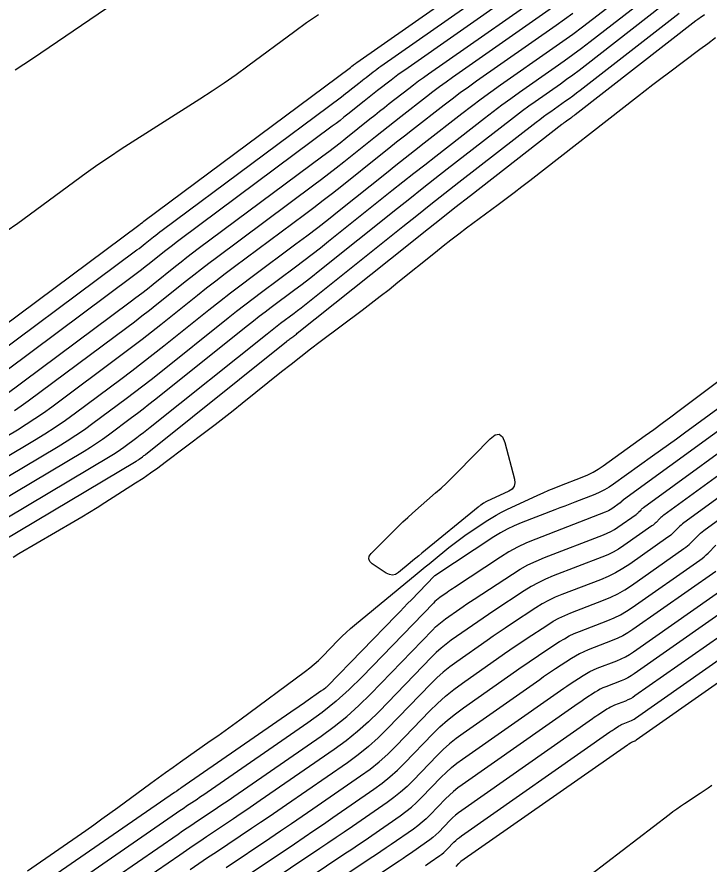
# Model space of a CAD drawing. Extents: x 1768942 to 1774819, y 723037 to 732099.
# Drawn here: x 1770835.3 to 1770891.8, y 726709.8 to 726779 of the extents above; entities that cross this region are included whole.
import ezdxf

# ---------------------------------------------------------------- set-up
doc = ezdxf.new("R2010")
doc.units = 0
doc.layers.add('R_Contours', color=7, linetype='Continuous')

msp = doc.modelspace()

# ---------------------------------------------------------------- linework, layer by layer
at = {"layer": 'R_Contours'}
for points in [[(1770828.498, 726749.514), (1770845.393, 726762.096), (1770845.419, 726762.115), (1770845.444, 726762.135), (1770845.47, 726762.155), (1770845.495, 726762.175), (1770845.595, 726762.255), (1770845.62, 726762.275), (1770845.646, 726762.295), (1770845.671, 726762.314), (1770845.697, 726762.334), (1770862.56, 726774.892), (1770862.587, 726774.912), (1770862.614, 726774.933), (1770862.641, 726774.954), (1770862.667, 726774.975), (1770862.781, 726775.066), (1770862.804, 726775.084), (1770862.827, 726775.102), (1770862.85, 726775.12), (1770862.873, 726775.138), (1770862.965, 726775.21), (1770862.988, 726775.228), (1770863.011, 726775.245), (1770863.035, 726775.262), (1770863.058, 726775.279), (1770880.587, 726787.554)], [(1770830.434, 726749.043), (1770845.121, 726759.98), (1770845.295, 726760.111), (1770845.467, 726760.243), (1770845.639, 726760.376), (1770845.809, 726760.512), (1770846.488, 726761.055), (1770846.658, 726761.19), (1770846.83, 726761.324), (1770847.002, 726761.456), (1770847.176, 726761.587), (1770861.809, 726772.484), (1770861.984, 726772.616), (1770862.157, 726772.748), (1770862.329, 726772.883), (1770862.501, 726773.018), (1770863.231, 726773.603), (1770863.377, 726773.72), (1770863.525, 726773.836), (1770863.672, 726773.952), (1770863.82, 726774.068), (1770864.412, 726774.529), (1770864.561, 726774.644), (1770864.711, 726774.756), (1770864.863, 726774.867), (1770865.016, 726774.975), (1770880.335, 726785.702)], [(1770880.082, 726783.851), (1770866.973, 726774.671), (1770866.691, 726774.471), (1770866.411, 726774.267), (1770866.134, 726774.06), (1770865.86, 726773.849), (1770864.767, 726772.997), (1770864.494, 726772.784), (1770864.222, 726772.57), (1770863.951, 726772.355), (1770863.68, 726772.139), (1770862.334, 726771.061), (1770862.018, 726770.811), (1770861.7, 726770.564), (1770861.38, 726770.319), (1770861.058, 726770.077), (1770848.655, 726760.84), (1770848.333, 726760.598), (1770848.014, 726760.353), (1770847.696, 726760.106), (1770847.381, 726759.855), (1770846.123, 726758.849), (1770845.808, 726758.598), (1770845.49, 726758.351), (1770845.17, 726758.106), (1770844.848, 726757.864), (1770832.37, 726748.571)], [(1770835.198, 726774.699), (1770835.896, 726775.15), (1770836.59, 726775.608), (1770837.279, 726776.074), (1770846.645, 726782.47)], [(1770834.305, 726748.099), (1770844.576, 726755.748), (1770845.046, 726756.101), (1770845.513, 726756.459), (1770845.977, 726756.82), (1770846.437, 726757.185), (1770848.273, 726758.656), (1770848.734, 726759.021), (1770849.198, 726759.382), (1770849.664, 726759.74), (1770850.134, 726760.093), (1770860.307, 726767.669), (1770860.777, 726768.022), (1770861.243, 726768.379), (1770861.706, 726768.74), (1770862.167, 726769.105), (1770864.13, 726770.676), (1770864.525, 726770.991), (1770864.92, 726771.304), (1770865.317, 726771.616), (1770865.715, 726771.927), (1770867.307, 726773.168), (1770867.707, 726773.475), (1770868.111, 726773.778), (1770868.519, 726774.075), (1770868.93, 726774.367), (1770879.829, 726781.999)], [(1770826.589, 726738.386), (1770836.757, 726744.444), (1770837.618, 726744.972), (1770838.464, 726745.521), (1770839.296, 726746.092), (1770840.113, 726746.685), (1770843.819, 726749.444), (1770844.703, 726750.109), (1770845.582, 726750.782), (1770846.455, 726751.462), (1770847.322, 726752.15), (1770850.998, 726755.093), (1770851.871, 726755.786), (1770852.749, 726756.47), (1770853.634, 726757.147), (1770854.524, 726757.817), (1770858.098, 726760.478), (1770858.988, 726761.147), (1770859.873, 726761.824), (1770860.751, 726762.508), (1770861.624, 726763.201), (1770865.48, 726766.286), (1770866.246, 726766.897), (1770867.014, 726767.506), (1770867.784, 726768.112), (1770868.557, 726768.716), (1770871.65, 726771.126), (1770872.426, 726771.723), (1770873.211, 726772.311), (1770874.003, 726772.888), (1770874.802, 726773.455), (1770879.072, 726776.445), (1770879.887, 726777.024), (1770880.696, 726777.613), (1770881.496, 726778.213), (1770882.289, 726778.823), (1770885.446, 726781.282)], [(1770826.219, 726736.501), (1770838.705, 726743.941), (1770839.429, 726744.385), (1770840.141, 726744.847), (1770840.841, 726745.327), (1770841.529, 726745.826), (1770844.256, 726747.856), (1770844.935, 726748.367), (1770845.61, 726748.884), (1770846.28, 726749.406), (1770846.946, 726749.934), (1770852.578, 726754.444), (1770853.251, 726754.978), (1770853.928, 726755.506), (1770854.61, 726756.028), (1770855.297, 726756.544), (1770858.052, 726758.595), (1770858.738, 726759.111), (1770859.42, 726759.633), (1770860.098, 726760.161), (1770860.77, 726760.694), (1770865.929, 726764.823), (1770866.819, 726765.533), (1770867.712, 726766.24), (1770868.607, 726766.944), (1770869.504, 726767.646), (1770873.493, 726770.754), (1770874.197, 726771.295), (1770874.907, 726771.827), (1770875.624, 726772.349), (1770876.348, 726772.863), (1770879.256, 726774.9), (1770879.98, 726775.413), (1770880.697, 726775.936), (1770881.407, 726776.468), (1770882.111, 726777.009), (1770886.649, 726780.545)], [(1770879.577, 726780.148), (1770870.887, 726774.063), (1770870.347, 726773.679), (1770869.811, 726773.289), (1770869.28, 726772.891), (1770868.755, 726772.487), (1770866.662, 726770.857), (1770866.139, 726770.448), (1770865.618, 726770.038), (1770865.098, 726769.626), (1770864.58, 726769.213), (1770862, 726767.148), (1770861.395, 726766.668), (1770860.786, 726766.194), (1770860.173, 726765.725), (1770859.556, 726765.261), (1770851.614, 726759.346), (1770850.996, 726758.882), (1770850.382, 726758.412), (1770849.772, 726757.936), (1770849.166, 726757.456), (1770846.751, 726755.522), (1770846.146, 726755.042), (1770845.536, 726754.566), (1770844.922, 726754.097), (1770844.304, 726753.632), (1770836.241, 726747.628), (1770835.689, 726747.228), (1770835.127, 726746.842)], [(1770824.218, 726731.981), (1770842.934, 726743.132), (1770843.22, 726743.307), (1770843.502, 726743.49), (1770843.779, 726743.68), (1770844.051, 726743.878), (1770845.129, 726744.681), (1770845.398, 726744.883), (1770845.665, 726745.087), (1770845.93, 726745.294), (1770846.194, 726745.503), (1770855.739, 726753.146), (1770856.012, 726753.362), (1770856.287, 726753.576), (1770856.564, 726753.788), (1770856.842, 726753.998), (1770857.96, 726754.83), (1770858.239, 726755.04), (1770858.516, 726755.251), (1770858.79, 726755.466), (1770859.064, 726755.682), (1770866.829, 726761.896), (1770867.967, 726762.804), (1770869.108, 726763.708), (1770870.252, 726764.608), (1770871.399, 726765.505), (1770877.706, 726770.419), (1770877.999, 726770.644), (1770878.294, 726770.866), (1770878.593, 726771.083), (1770878.894, 726771.297), (1770880.104, 726772.144), (1770880.405, 726772.358), (1770880.704, 726772.576), (1770880.999, 726772.797), (1770881.292, 726773.022), (1770889.376, 726779.32)], [(1770888.013, 726779.933), (1770881.701, 726775.016), (1770881.203, 726774.633), (1770880.7, 726774.256), (1770880.193, 726773.886), (1770879.68, 726773.522), (1770877.621, 726772.08), (1770877.108, 726771.716), (1770876.601, 726771.346), (1770876.098, 726770.97), (1770875.6, 726770.586), (1770870.451, 726766.575), (1770869.429, 726765.776), (1770868.41, 726764.974), (1770867.393, 726764.169), (1770866.379, 726763.36), (1770859.917, 726758.188), (1770859.444, 726757.813), (1770858.968, 726757.442), (1770858.489, 726757.075), (1770858.006, 726756.713), (1770856.069, 726755.271), (1770855.587, 726754.908), (1770855.108, 726754.541), (1770854.632, 726754.17), (1770854.159, 726753.795), (1770846.57, 726747.718), (1770846.105, 726747.35), (1770845.637, 726746.985), (1770845.167, 726746.625), (1770844.692, 726746.269), (1770842.79, 726744.852), (1770842.31, 726744.504), (1770841.822, 726744.169), (1770841.325, 726743.846), (1770840.82, 726743.536), (1770825.218, 726734.241)], [(1770823.218, 726729.721), (1770845.048, 726742.727), (1770845.116, 726742.769), (1770845.182, 726742.812), (1770845.247, 726742.857), (1770845.312, 726742.903), (1770845.566, 726743.093), (1770845.63, 726743.141), (1770845.693, 726743.189), (1770845.755, 726743.238), (1770845.818, 726743.287), (1770857.319, 726752.496), (1770857.393, 726752.554), (1770857.466, 726752.612), (1770857.54, 726752.669), (1770857.615, 726752.725), (1770857.915, 726752.948), (1770857.989, 726753.004), (1770858.063, 726753.061), (1770858.137, 726753.118), (1770858.21, 726753.176), (1770867.279, 726760.433), (1770868.541, 726761.44), (1770869.806, 726762.442), (1770871.074, 726763.44), (1770872.346, 726764.435), (1770879.812, 726770.252), (1770879.9, 726770.319), (1770879.988, 726770.385), (1770880.077, 726770.45), (1770880.167, 726770.514), (1770880.528, 726770.767), (1770880.618, 726770.831), (1770880.707, 726770.896), (1770880.795, 726770.962), (1770880.883, 726771.029), (1770890.74, 726778.708), (1770890.824, 726778.773), (1770890.909, 726778.837), (1770890.995, 726778.9), (1770891.082, 726778.961), (1770891.431, 726779.206)], [(1770880.698, 726779.285), (1770880.014, 726778.786), (1770879.324, 726778.297), (1770872.845, 726773.759), (1770872.175, 726773.284), (1770871.511, 726772.8), (1770870.853, 726772.307), (1770870.202, 726771.806), (1770867.609, 726769.786), (1770866.962, 726769.28), (1770866.316, 726768.772), (1770865.672, 726768.262), (1770865.03, 726767.749), (1770861.833, 726765.191), (1770861.084, 726764.597), (1770860.329, 726764.009), (1770859.57, 726763.428), (1770858.805, 726762.854), (1770853.093, 726758.599), (1770852.327, 726758.023), (1770851.566, 726757.441), (1770850.81, 726756.852), (1770850.059, 726756.256), (1770847.066, 726753.859), (1770846.315, 726753.264), (1770845.559, 726752.674), (1770844.798, 726752.092), (1770844.031, 726751.516), (1770838.177, 726747.156), (1770837.492, 726746.66), (1770836.796, 726746.182), (1770836.087, 726745.721), (1770835.366, 726745.279), (1770826.848, 726740.204)], [(1770859.935, 726779.188), (1770858.958, 726778.514), (1770857.996, 726777.818), (1770854.18, 726774.989), (1770853.22, 726774.29), (1770852.248, 726773.608), (1770851.265, 726772.943), (1770850.269, 726772.296), (1770843.849, 726768.199), (1770842.881, 726767.569), (1770841.925, 726766.923), (1770840.979, 726766.261), (1770840.046, 726765.582), (1770836.334, 726762.832), (1770835.4, 726762.154), (1770834.455, 726761.491)], [(1770892.352, 726777.29), (1770891.706, 726776.819), (1770891.064, 726776.342), (1770888.506, 726774.424), (1770887.867, 726773.943), (1770887.231, 726773.459), (1770886.597, 726772.972), (1770885.965, 726772.482), (1770877.176, 726765.631), (1770876.539, 726765.138), (1770875.9, 726764.648), (1770875.258, 726764.161), (1770874.613, 726763.678), (1770872.029, 726761.752), (1770871.386, 726761.267), (1770870.747, 726760.777), (1770870.112, 726760.281), (1770869.482, 726759.778), (1770866.422, 726757.314), (1770865.7, 726756.738), (1770864.974, 726756.168), (1770864.243, 726755.604), (1770863.507, 726755.046), (1770860.086, 726752.473), (1770859.29, 726751.869), (1770858.497, 726751.258), (1770857.71, 726750.642), (1770856.928, 726750.019), (1770853.714, 726747.439), (1770852.979, 726746.854), (1770852.239, 726746.273), (1770851.496, 726745.698), (1770850.749, 726745.128), (1770847.433, 726742.618), (1770846.838, 726742.177), (1770846.235, 726741.748), (1770845.623, 726741.331), (1770845.003, 726740.927), (1770842.504, 726739.334), (1770841.877, 726738.939), (1770841.247, 726738.55), (1770840.614, 726738.167), (1770839.976, 726737.789), (1770835.499, 726735.166), (1770835.021, 726734.883)], [(1770836.195, 726709.289), (1770840.941, 726712.591), (1770841.601, 726713.054), (1770842.258, 726713.52), (1770842.912, 726713.991), (1770843.564, 726714.465), (1770846.264, 726716.445), (1770846.865, 726716.884), (1770847.467, 726717.319), (1770848.072, 726717.751), (1770848.68, 726718.179), (1770851.113, 726719.889), (1770851.72, 726720.318), (1770852.325, 726720.751), (1770852.926, 726721.187), (1770853.526, 726721.628), (1770858.873, 726725.583), (1770859.237, 726725.864), (1770859.589, 726726.159), (1770859.928, 726726.468), (1770860.255, 726726.792), (1770861.538, 726728.113), (1770861.864, 726728.438), (1770862.197, 726728.755), (1770862.54, 726729.062), (1770862.891, 726729.359), (1770868.006, 726733.575), (1770868.326, 726733.838), (1770868.646, 726734.102), (1770868.966, 726734.365), (1770869.286, 726734.627), (1770870.568, 726735.678), (1770870.891, 726735.937), (1770871.22, 726736.187), (1770871.555, 726736.43), (1770871.896, 726736.665), (1770873.622, 726737.826), (1770874.029, 726738.088), (1770874.445, 726738.334), (1770874.87, 726738.563), (1770875.305, 726738.777), (1770877.836, 726739.958), (1770878.281, 726740.162), (1770878.73, 726740.357), (1770879.181, 726740.545), (1770879.636, 726740.726), (1770881.462, 726741.432), (1770881.911, 726741.622), (1770882.346, 726741.84), (1770882.765, 726742.084), (1770883.17, 726742.357), (1770886.594, 726744.819), (1770887.296, 726745.326), (1770887.995, 726745.838), (1770888.691, 726746.353), (1770889.384, 726746.872), (1770898.42, 726753.682)], [(1770895.546, 726749.204), (1770889.796, 726745.015), (1770889.149, 726744.544), (1770888.501, 726744.075), (1770887.853, 726743.606), (1770887.204, 726743.139), (1770884.019, 726740.849), (1770883.656, 726740.605), (1770883.281, 726740.386), (1770882.892, 726740.192), (1770882.49, 726740.021), (1770880.855, 726739.389), (1770880.447, 726739.231), (1770880.038, 726739.073), (1770879.629, 726738.915), (1770879.22, 726738.757), (1770876.49, 726737.704), (1770875.906, 726737.461), (1770875.338, 726737.188), (1770874.786, 726736.885), (1770874.248, 726736.552), (1770869.422, 726733.378), (1770869.41, 726733.37), (1770869.398, 726733.362), (1770869.392, 726733.357), (1770869.387, 726733.352), (1770867.528, 726731.427), (1770867.217, 726731.105), (1770866.906, 726730.784), (1770866.595, 726730.463), (1770866.283, 726730.142), (1770860.671, 726724.363), (1770860.63, 726724.323), (1770860.588, 726724.285), (1770860.545, 726724.248), (1770860.5, 726724.214), (1770860.316, 726724.078), (1770860.271, 726724.044), (1770860.224, 726724.011), (1770860.178, 726723.978), (1770860.131, 726723.945), (1770858.913, 726723.089), (1770858.694, 726722.935), (1770858.475, 726722.782), (1770858.255, 726722.63), (1770858.036, 726722.477), (1770848.711, 726716.03), (1770848.668, 726716.001), (1770848.626, 726715.973), (1770848.584, 726715.944), (1770848.541, 726715.915), (1770848.371, 726715.801), (1770848.329, 726715.773), (1770848.287, 726715.744), (1770848.244, 726715.715), (1770848.202, 726715.686), (1770836.674, 726707.725)], [(1770895.864, 726747.615), (1770884.834, 726739.58), (1770884.809, 726739.561), (1770884.784, 726739.54), (1770884.76, 726739.519), (1770884.737, 726739.496), (1770884.647, 726739.405), (1770884.624, 726739.383), (1770884.601, 726739.361), (1770884.576, 726739.341), (1770884.55, 726739.322), (1770883.868, 726738.844), (1770883.744, 726738.762), (1770883.615, 726738.688), (1770883.482, 726738.622), (1770883.344, 726738.565), (1770877.667, 726736.375), (1770876.92, 726736.064), (1770876.193, 726735.714), (1770875.486, 726735.326), (1770874.798, 726734.9), (1770871.031, 726732.423), (1770870.882, 726732.324), (1770870.734, 726732.224), (1770870.586, 726732.123), (1770870.44, 726732.022), (1770869.855, 726731.612), (1770869.712, 726731.506), (1770869.574, 726731.394), (1770869.442, 726731.275), (1770869.315, 726731.15), (1770863.491, 726725.118), (1770862.456, 726724.098), (1770861.374, 726723.132), (1770860.246, 726722.221), (1770859.071, 726721.365), (1770850.867, 726715.693), (1770850.657, 726715.549), (1770850.447, 726715.406), (1770850.237, 726715.263), (1770850.026, 726715.121), (1770849.181, 726714.555), (1770848.97, 726714.414), (1770848.76, 726714.271), (1770848.55, 726714.128), (1770848.34, 726713.984), (1770838.439, 726707.145)], [(1770840.203, 726706.565), (1770848.479, 726712.281), (1770848.855, 726712.54), (1770849.233, 726712.798), (1770849.612, 726713.054), (1770849.991, 726713.309), (1770851.511, 726714.327), (1770851.89, 726714.582), (1770852.269, 726714.839), (1770852.646, 726715.097), (1770853.023, 726715.356), (1770860.148, 726720.282), (1770861.222, 726721.064), (1770862.253, 726721.896), (1770863.241, 726722.779), (1770864.187, 726723.711), (1770869.243, 726728.948), (1770869.494, 726729.196), (1770869.756, 726729.431), (1770870.029, 726729.653), (1770870.313, 726729.862), (1770871.47, 726730.673), (1770871.76, 726730.875), (1770872.052, 726731.074), (1770872.345, 726731.272), (1770872.639, 726731.467), (1770875.762, 726733.52), (1770876.39, 726733.91), (1770877.036, 726734.264), (1770877.7, 726734.583), (1770878.382, 726734.867), (1770883.21, 726736.729), (1770883.511, 726736.856), (1770883.803, 726737), (1770884.085, 726737.162), (1770884.358, 726737.342), (1770885.852, 726738.39), (1770885.909, 726738.432), (1770885.963, 726738.476), (1770886.016, 726738.522), (1770886.066, 726738.571), (1770886.263, 726738.772), (1770886.313, 726738.821), (1770886.366, 726738.868), (1770886.419, 726738.912), (1770886.475, 726738.955), (1770896.182, 726746.026)], [(1770896.5, 726744.436), (1770888.117, 726738.33), (1770888.03, 726738.264), (1770887.947, 726738.195), (1770887.867, 726738.123), (1770887.789, 726738.047), (1770887.485, 726737.738), (1770887.407, 726737.662), (1770887.326, 726737.59), (1770887.242, 726737.523), (1770887.155, 726737.458), (1770884.848, 726735.84), (1770884.426, 726735.563), (1770883.991, 726735.313), (1770883.54, 726735.09), (1770883.076, 726734.894), (1770879.097, 726733.36), (1770878.479, 726733.103), (1770877.878, 726732.814), (1770877.294, 726732.493), (1770876.726, 726732.141), (1770874.248, 726730.511), (1770873.807, 726730.22), (1770873.369, 726729.925), (1770872.934, 726729.626), (1770872.5, 726729.325), (1770870.77, 726728.112), (1770870.346, 726727.8), (1770869.938, 726727.468), (1770869.547, 726727.117), (1770869.172, 726726.746), (1770864.882, 726722.304), (1770864.026, 726721.46), (1770863.131, 726720.661), (1770862.197, 726719.907), (1770861.225, 726719.199), (1770855.179, 726715.019), (1770854.635, 726714.644), (1770854.09, 726714.272), (1770853.543, 726713.901), (1770852.995, 726713.533), (1770850.801, 726712.063), (1770850.253, 726711.695), (1770849.706, 726711.324), (1770849.161, 726710.952), (1770848.617, 726710.578), (1770841.967, 726705.985)], [(1770896.817, 726742.847), (1770889.758, 726737.705), (1770889.641, 726737.616), (1770889.529, 726737.523), (1770889.42, 726737.425), (1770889.315, 726737.323), (1770888.904, 726736.904), (1770888.799, 726736.802), (1770888.689, 726736.705), (1770888.576, 726736.613), (1770888.458, 726736.526), (1770885.338, 726734.337), (1770884.768, 726733.963), (1770884.179, 726733.625), (1770883.57, 726733.324), (1770882.941, 726733.059), (1770879.811, 726731.852), (1770879.259, 726731.622), (1770878.721, 726731.363), (1770878.198, 726731.076), (1770877.689, 726730.761), (1770875.684, 726729.443), (1770875.184, 726729.111), (1770874.686, 726728.776), (1770874.191, 726728.437), (1770873.699, 726728.095), (1770871.228, 726726.363), (1770870.663, 726725.946), (1770870.12, 726725.505), (1770869.599, 726725.037), (1770869.1, 726724.544), (1770865.578, 726720.897), (1770864.811, 726720.141), (1770864.009, 726719.425), (1770863.173, 726718.75), (1770862.303, 726718.116), (1770857.335, 726714.681), (1770856.624, 726714.192), (1770855.911, 726713.705), (1770855.196, 726713.22), (1770854.48, 726712.739), (1770851.611, 726710.817), (1770850.894, 726710.335), (1770850.18, 726709.851), (1770849.467, 726709.364)], [(1770852.419, 726709.57), (1770855.965, 726711.945), (1770856.85, 726712.54), (1770857.732, 726713.138), (1770858.613, 726713.739), (1770859.491, 726714.344), (1770863.38, 726717.033), (1770864.149, 726717.593), (1770864.888, 726718.189), (1770865.596, 726718.821), (1770866.273, 726719.489), (1770869.028, 726722.343), (1770869.651, 726722.958), (1770870.302, 726723.542), (1770870.98, 726724.093), (1770871.685, 726724.613), (1770875.13, 726727.028), (1770875.565, 726727.33), (1770876.002, 726727.629), (1770876.441, 726727.925), (1770876.883, 726728.217), (1770878.653, 726729.381), (1770879.102, 726729.66), (1770879.564, 726729.913), (1770880.039, 726730.141), (1770880.526, 726730.345), (1770883.196, 726731.374), (1770883.797, 726731.627), (1770884.378, 726731.915), (1770884.941, 726732.237), (1770885.486, 726732.595), (1770889.76, 726735.594), (1770889.909, 726735.704), (1770890.052, 726735.82), (1770890.19, 726735.942), (1770890.322, 726736.071), (1770890.841, 726736.598), (1770890.973, 726736.727), (1770891.11, 726736.851), (1770891.252, 726736.968), (1770891.399, 726737.08), (1770897.135, 726741.258)], [(1770852.649, 726707.936), (1770857.978, 726711.504), (1770858.767, 726712.035), (1770859.555, 726712.569), (1770860.34, 726713.106), (1770861.124, 726713.645), (1770864.457, 726715.95), (1770865.125, 726716.436), (1770865.766, 726716.954), (1770866.381, 726717.502), (1770866.969, 726718.082), (1770869.269, 726720.464), (1770869.856, 726721.045), (1770870.47, 726721.595), (1770871.109, 726722.115), (1770871.774, 726722.605), (1770876.562, 726725.961), (1770876.939, 726726.223), (1770877.318, 726726.482), (1770877.699, 726726.739), (1770878.082, 726726.992), (1770879.617, 726728.002), (1770880.006, 726728.243), (1770880.406, 726728.463), (1770880.818, 726728.661), (1770881.241, 726728.837), (1770883.556, 726729.73), (1770884.077, 726729.949), (1770884.581, 726730.198), (1770885.07, 726730.478), (1770885.542, 726730.789), (1770891.063, 726734.662), (1770891.242, 726734.794), (1770891.415, 726734.934), (1770891.581, 726735.082), (1770891.741, 726735.237), (1770892.367, 726735.874)], [(1770892.365, 726733.73), (1770885.598, 726728.982), (1770885.198, 726728.719), (1770884.785, 726728.482), (1770884.357, 726728.271), (1770883.917, 726728.085), (1770881.956, 726727.329), (1770881.598, 726727.18), (1770881.249, 726727.013), (1770880.91, 726726.826), (1770880.58, 726726.622), (1770879.281, 726725.767), (1770878.956, 726725.553), (1770878.634, 726725.335), (1770878.313, 726725.116), (1770877.994, 726724.894), (1770871.739, 726720.51), (1770871.175, 726720.095), (1770870.633, 726719.654), (1770870.113, 726719.187), (1770869.615, 726718.695), (1770867.665, 726716.675), (1770867.166, 726716.183), (1770866.645, 726715.718), (1770866.101, 726715.279), (1770865.535, 726714.867), (1770862.708, 726712.912), (1770862.044, 726712.455), (1770861.377, 726712), (1770860.71, 726711.547), (1770860.04, 726711.097), (1770852.88, 726706.302)], [(1770853.111, 726704.668), (1770862.103, 726710.69), (1770862.652, 726711.059), (1770863.2, 726711.431), (1770863.747, 726711.804), (1770864.292, 726712.18), (1770866.612, 726713.784), (1770867.077, 726714.122), (1770867.523, 726714.482), (1770867.951, 726714.864), (1770868.36, 726715.268), (1770869.961, 726716.925), (1770870.37, 726717.329), (1770870.797, 726717.712), (1770871.241, 726718.074), (1770871.704, 726718.416), (1770879.425, 726723.827), (1770879.687, 726724.008), (1770879.95, 726724.188), (1770880.214, 726724.366), (1770880.479, 726724.542), (1770881.544, 726725.242), (1770881.814, 726725.41), (1770882.092, 726725.562), (1770882.377, 726725.699), (1770882.671, 726725.822), (1770884.277, 726726.441), (1770884.638, 726726.593), (1770884.988, 726726.766), (1770885.326, 726726.96), (1770885.654, 726727.175), (1770893.668, 726732.798)], [(1770894.97, 726731.866), (1770885.71, 726725.369), (1770885.455, 726725.201), (1770885.191, 726725.05), (1770884.918, 726724.915), (1770884.637, 726724.797), (1770883.386, 726724.314), (1770883.157, 726724.219), (1770882.935, 726724.112), (1770882.718, 726723.993), (1770882.508, 726723.863), (1770881.678, 726723.317), (1770881.471, 726723.18), (1770881.266, 726723.042), (1770881.061, 726722.901), (1770880.857, 726722.76), (1770871.669, 726716.321), (1770871.308, 726716.054), (1770870.96, 726715.771), (1770870.626, 726715.472), (1770870.306, 726715.156), (1770869.056, 726713.861), (1770868.736, 726713.545), (1770868.401, 726713.247), (1770868.053, 726712.965), (1770867.689, 726712.701), (1770865.876, 726711.447), (1770865.45, 726711.154), (1770865.023, 726710.862), (1770864.594, 726710.571), (1770864.165, 726710.283), (1770853.342, 726703.034)], [(1770896.273, 726730.934), (1770885.766, 726723.562), (1770885.583, 726723.442), (1770885.394, 726723.334), (1770885.198, 726723.237), (1770884.997, 726723.152), (1770884.1, 726722.806), (1770883.937, 726722.738), (1770883.777, 726722.662), (1770883.622, 726722.577), (1770883.471, 726722.483), (1770882.877, 726722.092), (1770882.729, 726721.994), (1770882.581, 726721.895), (1770882.435, 726721.794), (1770882.289, 726721.693), (1770871.634, 726714.226), (1770871.374, 726714.034), (1770871.123, 726713.83), (1770870.883, 726713.614), (1770870.652, 726713.387), (1770869.751, 726712.453), (1770869.521, 726712.226), (1770869.28, 726712.011), (1770869.028, 726711.808), (1770868.767, 726711.618), (1770867.46, 726710.714), (1770867.153, 726710.503), (1770866.845, 726710.293), (1770866.537, 726710.083), (1770866.227, 726709.875), (1770853.572, 726701.4)], [(1770868.668, 726709.724), (1770868.856, 726709.852), (1770869.044, 726709.982), (1770869.844, 726710.535), (1770870.004, 726710.651), (1770870.158, 726710.775), (1770870.306, 726710.907), (1770870.447, 726711.046), (1770870.998, 726711.617), (1770871.139, 726711.757), (1770871.287, 726711.889), (1770871.44, 726712.014), (1770871.599, 726712.131), (1770883.72, 726720.626), (1770883.809, 726720.687), (1770883.897, 726720.748), (1770883.986, 726720.808), (1770884.076, 726720.867), (1770884.435, 726721.103), (1770884.526, 726721.16), (1770884.62, 726721.211), (1770884.716, 726721.258), (1770884.815, 726721.299), (1770885.357, 726721.508), (1770885.479, 726721.559), (1770885.597, 726721.617), (1770885.711, 726721.683), (1770885.822, 726721.756), (1770897.575, 726730.002)], [(1770899.312, 726729.375), (1770885.878, 726719.949), (1770885.839, 726719.924), (1770885.8, 726719.901), (1770885.759, 726719.881), (1770885.717, 726719.863), (1770885.53, 726719.791), (1770885.496, 726719.777), (1770885.463, 726719.761), (1770885.43, 726719.743), (1770885.399, 726719.724), (1770885.275, 726719.642), (1770885.244, 726719.622), (1770885.213, 726719.601), (1770885.182, 726719.58), (1770885.152, 726719.559), (1770871.564, 726710.036), (1770871.506, 726709.993), (1770871.45, 726709.948), (1770871.396, 726709.899), (1770871.344, 726709.848), (1770871.142, 726709.639)], [(1770878.333, 726706.061), (1770888.553, 726713.898), (1770888.861, 726714.129), (1770889.173, 726714.355), (1770889.489, 726714.575), (1770889.809, 726714.79), (1770891.096, 726715.637), (1770891.417, 726715.851), (1770891.734, 726716.07), (1770892.047, 726716.293)]]:
    msp.add_lwpolyline(points, dxfattribs=at)
msp.add_lwpolyline([(1770869.943, 726740.533), (1770870.379, 726740.937), (1770870.806, 726741.35), (1770871.225, 726741.771), (1770873.951, 726744.569), (1770874.356, 726744.888), (1770874.692, 726744.942), (1770874.957, 726744.73), (1770875.153, 726744.252), (1770875.934, 726741.276), (1770875.973, 726740.955), (1770875.908, 726740.684), (1770875.741, 726740.461), (1770875.47, 726740.286), (1770873.662, 726739.442), (1770873.599, 726739.411), (1770873.537, 726739.378), (1770873.477, 726739.342), (1770873.418, 726739.304), (1770873.184, 726739.147), (1770873.126, 726739.107), (1770873.069, 726739.066), (1770873.013, 726739.023), (1770872.958, 726738.979), (1770868.365, 726735.212), (1770868.126, 726735.016), (1770867.887, 726734.82), (1770867.649, 726734.624), (1770867.411, 726734.428), (1770866.457, 726733.643), (1770866.217, 726733.492), (1770865.972, 726733.435), (1770865.723, 726733.469), (1770865.469, 726733.596), (1770864.333, 726734.365), (1770864.122, 726734.557), (1770864.038, 726734.761), (1770864.081, 726734.978), (1770864.251, 726735.207), (1770866.056, 726737.029), (1770866.438, 726737.408), (1770866.826, 726737.779), (1770867.222, 726738.144), (1770867.624, 726738.501), (1770869.5, 726740.138)], close=True, dxfattribs=at)

doc.saveas('drawing.dxf')
